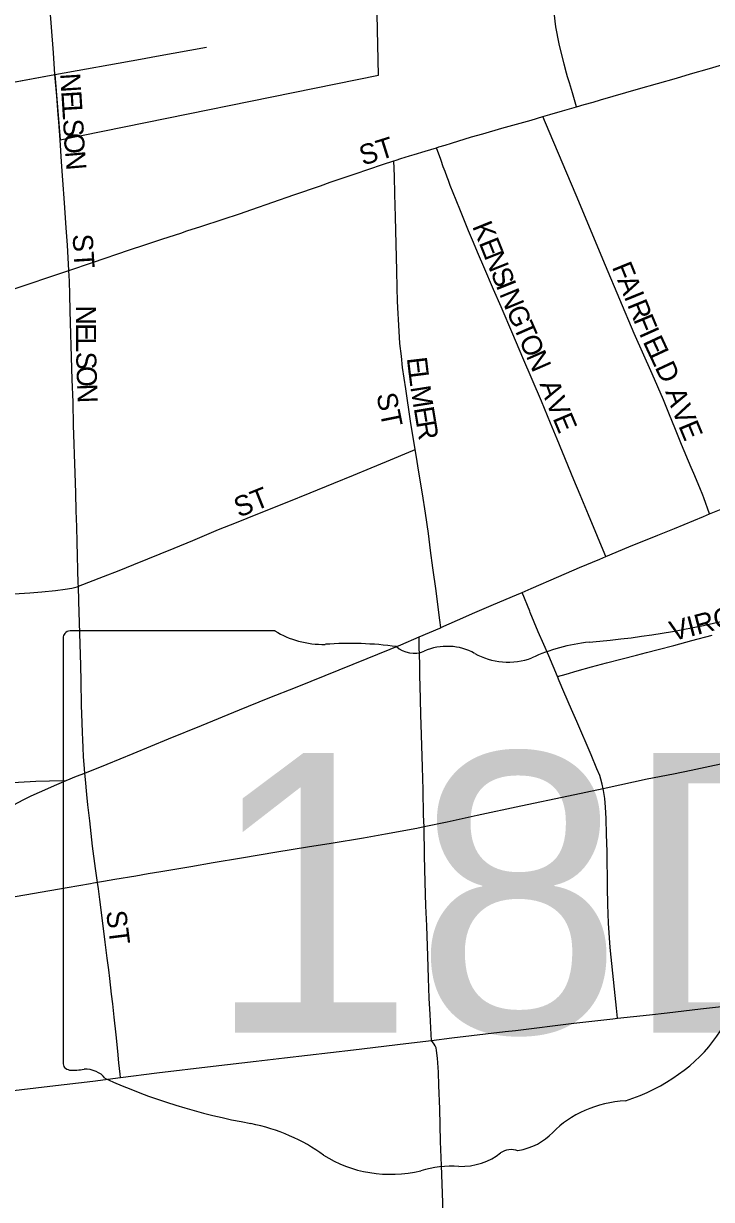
# Model space of a CAD drawing. Extents: x 1772825 to 1773716, y 1138558 to 1139032.
# Drawn here: x 1773330.89 to 1773337.37, y 1138870.32 to 1138881.41 of the extents above; entities that cross this region are included whole.
import ezdxf

# ---------------------------------------------------------------- set-up
doc = ezdxf.new("R2010")
doc.units = 0
for name, color, linetype in [('GM_X_City_Street', 7, 'Continuous'), ('GM_X_City_Street_Text', 7, 'Continuous'), ('GM_X_Corporation', 7, 'Continuous'), ('GM_X_State_Location', 7, 'Continuous'), ('GM_X_State_Route', 7, 'Continuous'), ('GM_X_State_Shield', 7, 'Continuous'), ('GM_X_Township_Road', 7, 'Continuous')]:
    doc.layers.add(name, color=color, linetype=linetype)

msp = doc.modelspace()

# ---------------------------------------------------------------- linework, layer by layer
at = {"layer": 'GM_X_City_Street'}
for points in [[(1773336.097, 1138880.622), (1773336.058, 1138880.755), (1773336.03, 1138880.848), (1773336.013, 1138880.906), (1773336.003, 1138880.941), (1773335.981, 1138881.023), (1773335.933, 1138881.216), (1773335.903, 1138881.375), (1773335.886, 1138881.511), (1773335.874, 1138881.672), (1773335.871, 1138881.783), (1773335.874, 1138881.882), (1773335.889, 1138882.129), (1773335.901, 1138882.327), (1773335.906, 1138882.463), (1773335.914, 1138882.587), (1773335.918, 1138882.637)], [(1773336.097, 1138880.622), (1773336.097, 1138880.623), (1773336.169, 1138880.643), (1773336.253, 1138880.666), (1773336.324, 1138880.687), (1773336.682, 1138880.791), (1773337.041, 1138880.894), (1773337.172, 1138880.933), (1773337.351, 1138880.985), (1773337.446, 1138881.013), (1773337.592, 1138881.055)], [(1773324.942, 1138879.768), (1773325.58, 1138879.886), (1773326.156, 1138879.993), (1773327.148, 1138880.178), (1773327.99, 1138880.338), (1773328.564, 1138880.441), (1773328.857, 1138880.495), (1773329.176, 1138880.558), (1773329.824, 1138880.677), (1773331.183, 1138880.926)], [(1773331.314, 1138879.081), (1773331.3, 1138879.318), (1773331.289, 1138879.483), (1773331.273, 1138879.719), (1773331.258, 1138879.931), (1773331.246, 1138880.105), (1773331.231, 1138880.312), (1773331.225, 1138880.397), (1773331.218, 1138880.482), (1773331.213, 1138880.549), (1773331.199, 1138880.724), (1773331.183, 1138880.926)], [(1773335.78, 1138880.531), (1773335.847, 1138880.55), (1773335.966, 1138880.584), (1773336.097, 1138880.622)], [(1773334.777, 1138880.237), (1773334.8, 1138880.244), (1773334.859, 1138880.262), (1773334.918, 1138880.281), (1773335.108, 1138880.338), (1773335.215, 1138880.369), (1773335.394, 1138880.42), (1773335.669, 1138880.498), (1773335.78, 1138880.531)], [(1773337.352, 1138876.785), (1773337.296, 1138876.938), (1773337.287, 1138876.961), (1773337.259, 1138877.03), (1773337.202, 1138877.167), (1773337.178, 1138877.224), (1773337.087, 1138877.441), (1773337.024, 1138877.598), (1773336.975, 1138877.718), (1773336.916, 1138877.86), (1773336.81, 1138878.105), (1773336.642, 1138878.487), (1773336.371, 1138879.128), (1773336.093, 1138879.79), (1773335.839, 1138880.391), (1773335.78, 1138880.531)], [(1773334.376, 1138880.113), (1773334.397, 1138880.12), (1773334.443, 1138880.135), (1773334.523, 1138880.16), (1773334.569, 1138880.174), (1773334.672, 1138880.205), (1773334.777, 1138880.237)], [(1773336.375, 1138876.384), (1773336.349, 1138876.444), (1773336.294, 1138876.572), (1773336.209, 1138876.778), (1773336.131, 1138876.964), (1773336.073, 1138877.105), (1773335.965, 1138877.366), (1773335.915, 1138877.491), (1773335.853, 1138877.64), (1773335.766, 1138877.848), (1773335.591, 1138878.258), (1773335.497, 1138878.479), (1773335.386, 1138878.736), (1773335.316, 1138878.901), (1773335.223, 1138879.113), (1773335.173, 1138879.231), (1773335.118, 1138879.365), (1773335.081, 1138879.452), (1773335.005, 1138879.641), (1773334.963, 1138879.744), (1773334.908, 1138879.882), (1773334.892, 1138879.928), (1773334.879, 1138879.96), (1773334.859, 1138880.014), (1773334.842, 1138880.058), (1773334.821, 1138880.118), (1773334.818, 1138880.127), (1773334.777, 1138880.237)], [(1773331.314, 1138879.081), (1773331.538, 1138879.156), (1773331.886, 1138879.275), (1773332.029, 1138879.322), (1773332.2, 1138879.378), (1773332.368, 1138879.433), (1773332.427, 1138879.452), (1773332.556, 1138879.495), (1773332.768, 1138879.565), (1773332.921, 1138879.615), (1773333.038, 1138879.656), (1773333.434, 1138879.792), (1773333.685, 1138879.879), (1773333.777, 1138879.913), (1773334.013, 1138879.992), (1773334.269, 1138880.078), (1773334.376, 1138880.113)], [(1773334.578, 1138877.393), (1773334.534, 1138877.661), (1773334.489, 1138877.963), (1773334.459, 1138878.164), (1773334.447, 1138878.272), (1773334.434, 1138878.392), (1773334.421, 1138878.622), (1773334.417, 1138878.671), (1773334.412, 1138878.79), (1773334.407, 1138878.915), (1773334.403, 1138879.079), (1773334.397, 1138879.328), (1773334.392, 1138879.587), (1773334.386, 1138879.8), (1773334.381, 1138879.969), (1773334.376, 1138880.113)], [(1773329.433, 1138878.45), (1773329.578, 1138878.5), (1773329.893, 1138878.607), (1773330.105, 1138878.677), (1773330.293, 1138878.738), (1773330.799, 1138878.908), (1773331.266, 1138879.065), (1773331.314, 1138879.081)], [(1773331.404, 1138876.104), (1773331.403, 1138876.13), (1773331.391, 1138876.52), (1773331.388, 1138876.663), (1773331.384, 1138876.815), (1773331.379, 1138876.98), (1773331.373, 1138877.172), (1773331.368, 1138877.345), (1773331.364, 1138877.445), (1773331.359, 1138877.618), (1773331.353, 1138877.838), (1773331.346, 1138878.052), (1773331.339, 1138878.263), (1773331.33, 1138878.59), (1773331.326, 1138878.698), (1773331.322, 1138878.855), (1773331.319, 1138878.978), (1773331.314, 1138879.081)], [(1773331.404, 1138876.104), (1773331.639, 1138876.194), (1773331.787, 1138876.253), (1773331.857, 1138876.28), (1773331.925, 1138876.309), (1773332.306, 1138876.463), (1773332.482, 1138876.536), (1773332.723, 1138876.637), (1773332.892, 1138876.703), (1773333.094, 1138876.786), (1773333.371, 1138876.896), (1773333.588, 1138876.984), (1773333.812, 1138877.076), (1773333.995, 1138877.152), (1773334.162, 1138877.221), (1773334.306, 1138877.278), (1773334.554, 1138877.383), (1773334.578, 1138877.393)], [(1773334.82, 1138875.715), (1773334.811, 1138875.784), (1773334.798, 1138875.882), (1773334.774, 1138876.06), (1773334.745, 1138876.278), (1773334.723, 1138876.442), (1773334.702, 1138876.6), (1773334.673, 1138876.793), (1773334.645, 1138876.974), (1773334.612, 1138877.18), (1773334.587, 1138877.339), (1773334.578, 1138877.393)], [(1773337.352, 1138876.785), (1773337.476, 1138876.836), (1773337.625, 1138876.899), (1773338.1, 1138877.096), (1773338.332, 1138877.19), (1773338.461, 1138877.238), (1773338.516, 1138877.257), (1773338.607, 1138877.289), (1773338.779, 1138877.348), (1773338.825, 1138877.363), (1773338.84, 1138877.369)], [(1773336.375, 1138876.384), (1773336.589, 1138876.474), (1773336.864, 1138876.585), (1773337.022, 1138876.649), (1773337.293, 1138876.761), (1773337.352, 1138876.785)], [(1773335.585, 1138876.046), (1773335.671, 1138876.083), (1773335.93, 1138876.194), (1773336.127, 1138876.279), (1773336.316, 1138876.359), (1773336.375, 1138876.384)], [(1773329.506, 1138875.933), (1773329.646, 1138875.944), (1773329.985, 1138875.967), (1773330.26, 1138875.988), (1773330.647, 1138876.019), (1773330.795, 1138876.032), (1773330.945, 1138876.043), (1773331.058, 1138876.052), (1773331.188, 1138876.065), (1773331.279, 1138876.076), (1773331.343, 1138876.087), (1773331.393, 1138876.099), (1773331.404, 1138876.104)], [(1773331.464, 1138874.342), (1773331.461, 1138874.382), (1773331.458, 1138874.423), (1773331.453, 1138874.497), (1773331.448, 1138874.584), (1773331.444, 1138874.656), (1773331.442, 1138874.725), (1773331.439, 1138874.817), (1773331.434, 1138874.982), (1773331.43, 1138875.209), (1773331.427, 1138875.356), (1773331.408, 1138875.964), (1773331.404, 1138876.104)], [(1773334.82, 1138875.715), (1773334.976, 1138875.784), (1773335.139, 1138875.855), (1773335.315, 1138875.931), (1773335.533, 1138876.024), (1773335.585, 1138876.046)], [(1773335.917, 1138875.252), (1773335.835, 1138875.448), (1773335.788, 1138875.553), (1773335.737, 1138875.674), (1773335.66, 1138875.856), (1773335.656, 1138875.868), (1773335.585, 1138876.046)], [(1773334.614, 1138875.626), (1773334.808, 1138875.71), (1773334.82, 1138875.715)], [(1773331.464, 1138874.342), (1773331.674, 1138874.426), (1773331.921, 1138874.528), (1773332.085, 1138874.597), (1773332.252, 1138874.666), (1773332.563, 1138874.792), (1773332.923, 1138874.939), (1773333.193, 1138875.048), (1773333.464, 1138875.156), (1773333.596, 1138875.209), (1773333.861, 1138875.317), (1773334.125, 1138875.423), (1773334.443, 1138875.552), (1773334.614, 1138875.626)], [(1773334.661, 1138873.836), (1773334.661, 1138873.837), (1773334.656, 1138873.946), (1773334.651, 1138874.186), (1773334.646, 1138874.397), (1773334.637, 1138874.704), (1773334.631, 1138874.895), (1773334.628, 1138875.037), (1773334.624, 1138875.164), (1773334.622, 1138875.257), (1773334.62, 1138875.373), (1773334.616, 1138875.533), (1773334.614, 1138875.626)], [(1773335.917, 1138875.252), (1773336, 1138875.276), (1773336.102, 1138875.306), (1773336.238, 1138875.343), (1773336.381, 1138875.382), (1773336.528, 1138875.419), (1773336.663, 1138875.455), (1773336.756, 1138875.479), (1773336.866, 1138875.507), (1773337.013, 1138875.546), (1773337.184, 1138875.592), (1773337.375, 1138875.644)], [(1773336.348, 1138874.194), (1773336.338, 1138874.239), (1773336.327, 1138874.284), (1773336.316, 1138874.319), (1773336.29, 1138874.382), (1773336.234, 1138874.514), (1773336.099, 1138874.828), (1773336.049, 1138874.942), (1773335.978, 1138875.109), (1773335.934, 1138875.213), (1773335.917, 1138875.252)], [(1773328.046, 1138874.065), (1773328.173, 1138874.075), (1773328.634, 1138874.11), (1773328.833, 1138874.127), (1773329.492, 1138874.175), (1773329.959, 1138874.208), (1773330.353, 1138874.231), (1773330.676, 1138874.248), (1773331.004, 1138874.265), (1773331.132, 1138874.27), (1773331.287, 1138874.273)], [(1773329.343, 1138872.941), (1773329.442, 1138873.026), (1773329.536, 1138873.111), (1773329.688, 1138873.243), (1773329.783, 1138873.323), (1773329.991, 1138873.489), (1773330.2, 1138873.645), (1773330.39, 1138873.785), (1773330.511, 1138873.872), (1773330.617, 1138873.943), (1773330.741, 1138874.014), (1773330.889, 1138874.092), (1773330.958, 1138874.127), (1773331.036, 1138874.164), (1773331.199, 1138874.235), (1773331.287, 1138874.273)], [(1773331.287, 1138874.273), (1773331.287, 1138874.273), (1773331.387, 1138874.313), (1773331.464, 1138874.342)], [(1773331.584, 1138873.311), (1773331.566, 1138873.443), (1773331.538, 1138873.654), (1773331.51, 1138873.891), (1773331.494, 1138874.043), (1773331.484, 1138874.142), (1773331.47, 1138874.283), (1773331.464, 1138874.342)], [(1773336.483, 1138872.032), (1773336.473, 1138872.127), (1773336.454, 1138872.307), (1773336.415, 1138872.697), (1773336.398, 1138872.929), (1773336.393, 1138873.104), (1773336.39, 1138873.263), (1773336.385, 1138873.603), (1773336.38, 1138873.763), (1773336.376, 1138873.915), (1773336.371, 1138874.02), (1773336.363, 1138874.104), (1773336.352, 1138874.179), (1773336.348, 1138874.194)], [(1773334.731, 1138871.823), (1773334.728, 1138871.879), (1773334.717, 1138872.068), (1773334.71, 1138872.22), (1773334.703, 1138872.409), (1773334.695, 1138872.618), (1773334.686, 1138872.902), (1773334.679, 1138873.091), (1773334.672, 1138873.314), (1773334.666, 1138873.563), (1773334.661, 1138873.836)], [(1773331.801, 1138871.472), (1773331.798, 1138871.504), (1773331.786, 1138871.612), (1773331.775, 1138871.722), (1773331.759, 1138871.876), (1773331.741, 1138872.041), (1773331.727, 1138872.169), (1773331.717, 1138872.26), (1773331.7, 1138872.405), (1773331.689, 1138872.489), (1773331.676, 1138872.599), (1773331.657, 1138872.748), (1773331.631, 1138872.952), (1773331.605, 1138873.152), (1773331.592, 1138873.253), (1773331.584, 1138873.311)], [(1773334.84, 1138870.198), (1773334.834, 1138870.384), (1773334.825, 1138870.645), (1773334.815, 1138870.871), (1773334.808, 1138871.177), (1773334.801, 1138871.397), (1773334.796, 1138871.523), (1773334.787, 1138871.655), (1773334.779, 1138871.728), (1773334.774, 1138871.753), (1773334.765, 1138871.772), (1773334.755, 1138871.788), (1773334.731, 1138871.823)]]:
    msp.add_lwpolyline(points, dxfattribs=at)
at = {"layer": 'GM_X_Corporation'}
msp.add_lwpolyline([(1773324.306, 1138879.111), (1773329.304, 1138880.026), (1773329.187, 1138880.56), (1773331.183, 1138880.926), (1773331.231, 1138880.312), (1773334.232, 1138880.922), (1773334.161, 1138884.076), (1773334.381, 1138888.436), (1773334.358, 1138890.461), (1773332.767, 1138890.439), (1773332.767, 1138891.295), (1773332.665, 1138891.293), (1773332.657, 1138891.71)], dxfattribs=at)
at = {"layer": 'GM_X_State_Route'}
for points in [[(1773337.502, 1138874.436), (1773337.311, 1138874.396), (1773337.178, 1138874.368), (1773337.012, 1138874.333), (1773336.764, 1138874.284), (1773336.376, 1138874.199), (1773336.348, 1138874.194), (1773336.023, 1138874.126), (1773335.574, 1138874.03), (1773335.161, 1138873.944), (1773334.879, 1138873.881), (1773334.661, 1138873.836), (1773334.592, 1138873.821), (1773334.298, 1138873.767), (1773334.091, 1138873.729), (1773333.784, 1138873.68), (1773333.561, 1138873.644), (1773333.272, 1138873.596), (1773332.94, 1138873.54), (1773332.673, 1138873.496), (1773332.464, 1138873.459), (1773332.294, 1138873.43), (1773332.182, 1138873.412), (1773332.062, 1138873.392), (1773331.944, 1138873.372), (1773331.746, 1138873.339), (1773331.639, 1138873.321), (1773331.584, 1138873.311), (1773331.545, 1138873.305)], [(1773331.545, 1138873.305), (1773331.518, 1138873.3), (1773331.299, 1138873.26), (1773330.737, 1138873.162), (1773330.48, 1138873.118), (1773329.928, 1138873.028), (1773329.645, 1138872.983), (1773329.552, 1138872.969), (1773329.446, 1138872.955), (1773329.343, 1138872.941), (1773329.255, 1138872.868), (1773329.157, 1138872.79), (1773329.013, 1138872.674), (1773328.824, 1138872.513), (1773328.642, 1138872.364), (1773328.367, 1138872.133), (1773328.169, 1138871.969), (1773328.138, 1138871.943), (1773327.699, 1138871.577), (1773327.438, 1138871.36), (1773327.28, 1138871.225), (1773327.175, 1138871.128), (1773326.988, 1138870.94)], [(1773330.74, 1138871.345), (1773331.134, 1138871.392), (1773331.54, 1138871.439), (1773331.801, 1138871.472), (1773332.143, 1138871.516), (1773332.675, 1138871.58), (1773333.078, 1138871.627), (1773333.345, 1138871.659), (1773333.997, 1138871.733), (1773334.489, 1138871.793), (1773334.731, 1138871.823), (1773334.921, 1138871.846), (1773335.424, 1138871.907), (1773335.522, 1138871.917), (1773336.072, 1138871.984), (1773336.441, 1138872.027), (1773336.483, 1138872.032), (1773336.785, 1138872.064), (1773336.95, 1138872.083), (1773337.266, 1138872.119), (1773337.462, 1138872.144)]]:
    msp.add_lwpolyline(points, dxfattribs=at)
at = {"layer": 'GM_X_State_Shield'}
for p, q in [((1773331.261, 1138875.615), (1773331.261, 1138871.612)), ((1773333.257, 1138875.684), (1773331.326, 1138875.684))]:
    msp.add_line(p, q, dxfattribs=at)
for centre, major_axis, start_param, end_param in [((1773335.505, 1138881.14), (6.99, 0), 4.814394, 5.042369), ((1773331.337, 1138875.623), (0.0764, 0), 1.712693, 3.28349), ((1773333.716, 1138876.148), (0.741, 0), 4.042523, 4.731795), ((1773333.962, 1138873.437), (2.659, 0), 1.404758, 1.657858), ((1773334.565, 1138875.644), (0.214, 0), 3.836095, 5.185415), ((1773334.879, 1138875.182), (0.444, 0), 0.950623, 2.079405), ((1773335.453, 1138875.816), (0.534, 0), 4.081561, 5.145723), ((1773336.396, 1138874.461), (1.406, 0), 1.699011, 2.107814), ((1773335.896, 1138872.547), (1.748, 0), 5.101752, 6.440018), ((1773331.337, 1138871.604), (0.077, 0), 3.00124, 4.508301), ((1773331.349, 1138872.013), (0.588, 0), 4.665946, 4.897461), ((1773331.469, 1138871.382), (0.212, 0), 0.519207, 1.627899), ((1773334.146, 1138874.978), (5.048, 0), 4.195997, 4.488961), ((1773336.634, 1138870.489), (0.958, 0), 1.647645, 2.488434), ((1773332.641, 1138869.814), (1.579, 0), 0.823519, 1.323587), ((1773335.42, 1138871.225), (0.565, 0), 4.937069, 5.64225), ((1773334.349, 1138871.362), (1.002, 0), 4.026481, 4.996735), ((1773335.001, 1138871.062), (0.534, 0), 4.691044, 5.507374), ((1773335.484, 1138870.674), (0.15, 0), 1.147584, 2.315152), ((1773334.928, 1138869.978), (0.824, 0), 1.495662, 1.94098)]:
    msp.add_ellipse(centre, major_axis=major_axis, ratio=0.8, start_param=start_param, end_param=end_param, dxfattribs=at)
at = {"layer": 'GM_X_Township_Road'}
for points in [[(1773331.183, 1138880.926), (1773331.169, 1138881.131), (1773331.035, 1138882.866), (1773331.005, 1138883.213), (1773330.976, 1138883.51), (1773330.954, 1138883.757), (1773330.954, 1138883.758), (1773330.947, 1138883.896), (1773330.945, 1138884.022), (1773330.943, 1138884.132), (1773330.947, 1138884.285), (1773330.953, 1138884.402), (1773330.966, 1138884.568), (1773330.994, 1138884.863)], [(1773332.14, 1138881.1), (1773332.61, 1138881.184)], [(1773331.183, 1138880.926), (1773331.988, 1138881.073), (1773332.14, 1138881.1)]]:
    msp.add_lwpolyline(points, dxfattribs=at)

# ---------------------------------------------------------------- texts
at = {"layer": 'GM_X_City_Street_Text'}
for s, height, rotation, p in [('N', 0.189, 273.5436, (1773331.231, 1138880.935)), ('E', 0.189, 273.5269, (1773331.242, 1138880.769)), ('L', 0.189, 273.53, (1773331.25, 1138880.636)), ('S', 0.189, 273.555, (1773331.258, 1138880.503)), ('O', 0.189, 273.5436, (1773331.266, 1138880.37)), ('ST', 0.1894, 17.3462, (1773334.085, 1138880.067)), ('N', 0.189, 274.8364, (1773331.277, 1138880.199)), ('K', 0.189, 291.8095, (1773335.112, 1138879.497)), ('ST', 0.1894, 273.5882, (1773331.348, 1138879.419)), ('E', 0.189, 291.8349, (1773335.174, 1138879.342)), ('N', 0.189, 291.8095, (1773335.223, 1138879.218)), ('F', 0.189, 292.1008, (1773336.429, 1138879.113)), ('S', 0.189, 291.8349, (1773335.285, 1138879.063)), ('I', 0.189, 291.8095, (1773335.335, 1138878.94)), ('N', 0.189, 292.4158, (1773335.367, 1138878.86)), ('A', 0.189, 292.0936, (1773336.479, 1138878.989)), ('I', 0.189, 292.0908, (1773336.542, 1138878.835)), ('R', 0.189, 292.1025, (1773336.573, 1138878.758)), ('N', 0.189, 270.0219, (1773331.381, 1138878.75)), ('G', 0.189, 293.5841, (1773335.432, 1138878.702)), ('T', 0.189, 293.6792, (1773335.499, 1138878.549)), ('F', 0.189, 292.666, (1773336.63, 1138878.617)), ('E', 0.189, 270.0206, (1773331.382, 1138878.583)), ('O', 0.189, 293.7201, (1773335.552, 1138878.427)), ('I', 0.189, 294.2667, (1773336.684, 1138878.489)), ('E', 0.189, 294.9538, (1773336.719, 1138878.41)), ('L', 0.189, 270.1339, (1773331.382, 1138878.449)), ('S', 0.189, 271.2378, (1773331.382, 1138878.312)), ('E', 0.189, 276.7625, (1773334.498, 1138878.254)), ('N', 0.189, 293.6807, (1773335.619, 1138878.274)), ('L', 0.189, 295.0256, (1773336.776, 1138878.289)), ('O', 0.189, 272.1006, (1773331.385, 1138878.176)), ('D', 0.189, 295.0011, (1773336.832, 1138878.168)), ('L', 0.189, 277.1501, (1773334.514, 1138878.12)), ('N', 0.189, 272.1231, (1773331.391, 1138878.009)), ('ST', 0.1894, 281.3043, (1773334.211, 1138877.909)), ('M', 0.189, 278.9657, (1773334.531, 1138877.981)), ('A', 0.189, 289.3334, (1773335.747, 1138878.01)), ('V', 0.189, 292.3095, (1773335.806, 1138877.843)), ('A', 0.189, 289.6377, (1773336.932, 1138877.937)), ('V', 0.189, 292.4661, (1773336.991, 1138877.77)), ('E', 0.189, 279.4647, (1773334.563, 1138877.782)), ('E', 0.189, 292.8481, (1773335.87, 1138877.687)), ('R', 0.189, 279.4663, (1773334.585, 1138877.65)), ('E', 0.189, 292.6106, (1773337.055, 1138877.616)), ('ST', 0.1894, 21.7914, (1773332.916, 1138876.749)), ('VIRGINIA', 0.1894, 14.6567, (1773337.004, 1138875.584)), ('ST', 0.1894, 277.1351, (1773331.664, 1138873.037))]:
    msp.add_text(s, height=height, rotation=rotation, dxfattribs=at).set_placement(p)
at = {"layer": 'GM_X_State_Location'}
for s in ['s', 'r']:
    msp.add_text(s, height=0.00379, dxfattribs=at).set_placement((1773334.483, 1138873.348))
msp.add_text('18D', height=0.00379, rotation=0, dxfattribs=at).set_placement((1773333.029, 1138873.072))
at = {"layer": 'GM_X_State_Shield'}
msp.add_text('18D', height=2.6367, dxfattribs=at).set_placement((1773332.611, 1138871.895))

doc.saveas('drawing.dxf')
